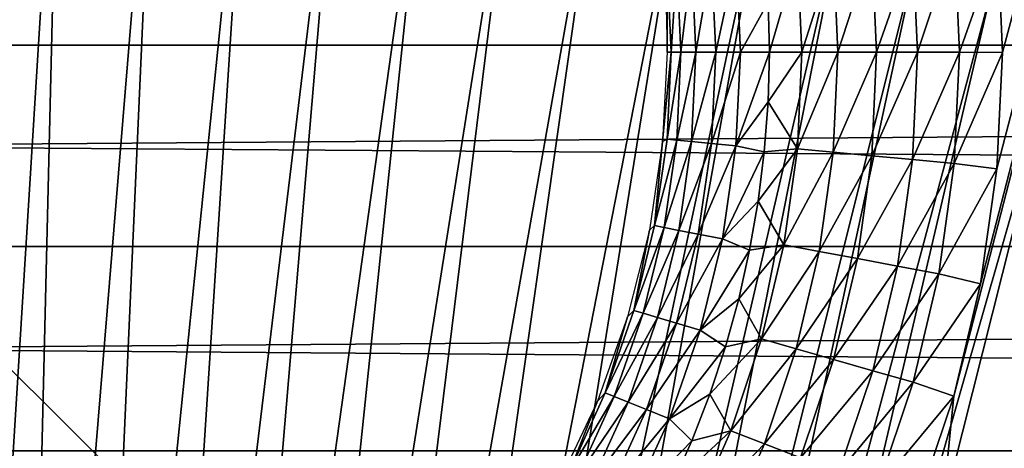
# Model space of a CAD drawing. Header units: millimetres. Extents: x -300 to 300, y -500 to 500.
# Tile 479 of 656: x 3.16 to 14.9, y 50.27 to 55.37. Entities that reach past the tile are written whole.
import ezdxf

# ---------------------------------------------------------------- set-up
doc = ezdxf.new("R2010")
doc.units = ezdxf.units.MM
doc.header["$LTSCALE"] = 81.481481
for name, color, linetype in [('19', 7, 'CONTINUOUS'), ('34', 7, 'CONTINUOUS'), ('5', 7, 'CONTINUOUS'), ('55', 7, 'CONTINUOUS'), ('56', 7, 'CONTINUOUS'), ('57', 7, 'CONTINUOUS'), ('58', 7, 'CONTINUOUS'), ('6', 7, 'CONTINUOUS'), ('63', 7, 'CONTINUOUS')]:
    doc.layers.add(name, color=color, linetype=linetype)

msp = doc.modelspace()

# ---------------------------------------------------------------- linework, layer by layer
at = {"layer": '19', "color": 7, "linetype": 'CONTINUOUS'}
for points in [[(15.591, 55.187, 77.053), (19.789, 74.235, 77.078), (14.747, 55.731, 77.058), (15.591, 55.187, 77.053)], [(3.639, 59.176, 77.099), (2.456, 59.265, 77.101), (2.402, 39.354, 77.052), (3.639, 59.176, 77.099)], [(3.163, 39.27, 77.051), (3.639, 59.176, 77.099), (2.402, 39.354, 77.052), (3.163, 39.27, 77.051)], [(4.792, 59.05, 77.098), (3.639, 59.176, 77.099), (3.163, 39.27, 77.051), (4.792, 59.05, 77.098)], [(3.905, 39.162, 77.05), (4.792, 59.05, 77.098), (3.163, 39.27, 77.051), (3.905, 39.162, 77.05)], [(5.915, 58.888, 77.095), (4.792, 59.05, 77.098), (3.905, 39.162, 77.05), (5.915, 58.888, 77.095)], [(4.628, 39.029, 77.049), (5.915, 58.888, 77.095), (3.905, 39.162, 77.05), (4.628, 39.029, 77.049)], [(7.01, 58.688, 77.093), (5.915, 58.888, 77.095), (4.628, 39.029, 77.049), (7.01, 58.688, 77.093)], [(5.331, 38.872, 77.047), (7.01, 58.688, 77.093), (4.628, 39.029, 77.049), (5.331, 38.872, 77.047)], [(8.075, 58.452, 77.09), (7.01, 58.688, 77.093), (5.331, 38.872, 77.047), (8.075, 58.452, 77.09)], [(6.015, 38.689, 77.046), (8.075, 58.452, 77.09), (5.331, 38.872, 77.047), (6.015, 38.689, 77.046)], [(9.112, 58.178, 77.086), (8.075, 58.452, 77.09), (6.015, 38.689, 77.046), (9.112, 58.178, 77.086)], [(6.681, 38.481, 77.044), (9.112, 58.178, 77.086), (6.015, 38.689, 77.046), (6.681, 38.481, 77.044)], [(10.121, 57.866, 77.082), (9.112, 58.178, 77.086), (6.681, 38.481, 77.044), (10.121, 57.866, 77.082)], [(7.327, 38.248, 77.042), (10.121, 57.866, 77.082), (6.681, 38.481, 77.044), (7.327, 38.248, 77.042)], [(11.101, 57.517, 77.078), (10.121, 57.866, 77.082), (7.327, 38.248, 77.042), (11.101, 57.517, 77.078)], [(7.956, 37.99, 77.04), (11.101, 57.517, 77.078), (7.327, 38.248, 77.042), (7.956, 37.99, 77.04)], [(12.054, 57.129, 77.074), (11.101, 57.517, 77.078), (7.956, 37.99, 77.04), (12.054, 57.129, 77.074)], [(8.566, 37.705, 77.038), (12.054, 57.129, 77.074), (7.956, 37.99, 77.04), (8.566, 37.705, 77.038)], [(12.979, 56.702, 77.069), (12.054, 57.129, 77.074), (8.566, 37.705, 77.038), (12.979, 56.702, 77.069)], [(9.158, 37.395, 77.036), (12.979, 56.702, 77.069), (8.566, 37.705, 77.038), (9.158, 37.395, 77.036)], [(13.877, 56.236, 77.064), (12.979, 56.702, 77.069), (9.158, 37.395, 77.036), (13.877, 56.236, 77.064)], [(9.733, 37.059, 77.033), (13.877, 56.236, 77.064), (9.158, 37.395, 77.036), (9.733, 37.059, 77.033)], [(14.747, 55.731, 77.058), (13.877, 56.236, 77.064), (9.733, 37.059, 77.033), (14.747, 55.731, 77.058)], [(10.289, 36.696, 77.031), (14.747, 55.731, 77.058), (9.733, 37.059, 77.033), (10.289, 36.696, 77.031)], [(15.591, 55.187, 77.053), (14.747, 55.731, 77.058), (10.289, 36.696, 77.031), (15.591, 55.187, 77.053)], [(10.828, 36.307, 77.028), (15.591, 55.187, 77.053), (10.289, 36.696, 77.031), (10.828, 36.307, 77.028)], [(16.409, 54.603, 77.047), (15.591, 55.187, 77.053), (10.828, 36.307, 77.028), (16.409, 54.603, 77.047)], [(11.35, 35.891, 77.025), (16.409, 54.603, 77.047), (10.828, 36.307, 77.028), (11.35, 35.891, 77.025)], [(17.2, 53.978, 77.041), (16.409, 54.603, 77.047), (11.35, 35.891, 77.025), (17.2, 53.978, 77.041)], [(11.855, 35.448, 77.022), (17.2, 53.978, 77.041), (11.35, 35.891, 77.025), (11.855, 35.448, 77.022)], [(17.965, 53.314, 77.034), (17.2, 53.978, 77.041), (11.855, 35.448, 77.022), (17.965, 53.314, 77.034)], [(12.342, 34.979, 77.019), (17.965, 53.314, 77.034), (11.855, 35.448, 77.022), (12.342, 34.979, 77.019)], [(18.705, 52.608, 77.028), (17.965, 53.314, 77.034), (12.342, 34.979, 77.019), (18.705, 52.608, 77.028)], [(12.813, 34.482, 77.016), (18.705, 52.608, 77.028), (12.342, 34.979, 77.019), (12.813, 34.482, 77.016)], [(19.419, 51.862, 77.021), (18.705, 52.608, 77.028), (12.813, 34.482, 77.016), (19.419, 51.862, 77.021)], [(13.267, 33.957, 77.013), (19.419, 51.862, 77.021), (12.813, 34.482, 77.016), (13.267, 33.957, 77.013)], [(20.108, 51.074, 77.014), (19.419, 51.862, 77.021), (13.267, 33.957, 77.013), (20.108, 51.074, 77.014)], [(13.705, 33.405, 77.01), (20.108, 51.074, 77.014), (13.267, 33.957, 77.013), (13.705, 33.405, 77.01)], [(20.772, 50.245, 77.007), (20.108, 51.074, 77.014), (13.705, 33.405, 77.01), (20.772, 50.245, 77.007)]]:
    msp.add_3dface(points, dxfattribs=at)
at = {"layer": '34', "color": 7, "linetype": 'CONTINUOUS'}
for points in [[(54.5, 108.5, 501.493), (54.5, 0, 501.493), (-54.5, 108.5, 501.493), (54.5, 108.5, 501.493)], [(-54.5, 108.5, 501.493), (54.5, 0, 501.493), (-54.5, 0, 501.493), (-54.5, 108.5, 501.493)]]:
    msp.add_3dface(points, dxfattribs=at)
at = {"layer": '5', "color": 7, "linetype": 'CONTINUOUS'}
for points in [[(162.781, 55.069, 11), (-162.781, 55.07, 11), (-162.759, 57.435, 11), (162.781, 55.069, 11)], [(162.759, 57.434, 11), (162.781, 55.069, 11), (-162.759, 57.435, 11), (162.759, 57.434, 11)], [(162.803, 52.673, 11), (-162.803, 52.673, 11), (-162.781, 55.07, 11), (162.803, 52.673, 11)], [(162.781, 55.069, 11), (162.803, 52.673, 11), (-162.781, 55.07, 11), (162.781, 55.069, 11)], [(162.824, 50.242, 11), (-162.824, 50.242, 11), (-162.803, 52.673, 11), (162.824, 50.242, 11)], [(162.803, 52.673, 11), (162.824, 50.242, 11), (-162.803, 52.673, 11), (162.803, 52.673, 11)]]:
    msp.add_3dface(points, dxfattribs=at)
at = {"layer": '55', "color": 7, "linetype": 'CONTINUOUS'}
for points in [[(12.082, 54.395, 544.87), (12.485, 54.988, 545.2), (12.097, 54.989, 544.87), (12.082, 54.395, 544.87)], [(12.431, 53.836, 545.2), (12.485, 54.988, 545.2), (12.082, 54.395, 544.87), (12.431, 53.836, 545.2)], [(12.858, 53.796, 545.479), (12.915, 54.988, 545.479), (12.431, 53.836, 545.2), (12.858, 53.796, 545.479)], [(12.431, 53.836, 545.2), (12.915, 54.988, 545.479), (12.485, 54.988, 545.2), (12.431, 53.836, 545.2)], [(13.318, 53.753, 545.701), (13.376, 54.988, 545.701), (12.858, 53.796, 545.479), (13.318, 53.753, 545.701)], [(12.858, 53.796, 545.479), (13.376, 54.988, 545.701), (12.915, 54.988, 545.479), (12.858, 53.796, 545.479)], [(13.318, 53.753, 545.701), (13.862, 54.987, 545.862), (13.376, 54.988, 545.701), (13.318, 53.753, 545.701)], [(13.802, 53.708, 545.862), (13.862, 54.987, 545.862), (13.318, 53.753, 545.701), (13.802, 53.708, 545.862)], [(14.302, 53.661, 545.96), (14.365, 54.987, 545.96), (13.802, 53.708, 545.862), (14.302, 53.661, 545.96)], [(13.802, 53.708, 545.862), (14.365, 54.987, 545.96), (13.862, 54.987, 545.862), (13.802, 53.708, 545.862)], [(14.365, 54.987, 545.96), (14.302, 53.661, 545.96), (14.875, 54.986, 545.993), (14.365, 54.987, 545.96)], [(14.875, 54.986, 545.993), (14.302, 53.661, 545.96), (14.809, 53.597, 545.993), (14.875, 54.986, 545.993)], [(12.037, 53.803, 544.87), (12.431, 53.836, 545.2), (12.082, 54.395, 544.87), (12.037, 53.803, 544.87)], [(12.27, 52.694, 545.2), (12.431, 53.836, 545.2), (11.964, 53.214, 544.87), (12.27, 52.694, 545.2)], [(11.964, 53.214, 544.87), (12.431, 53.836, 545.2), (12.037, 53.803, 544.87), (11.964, 53.214, 544.87)], [(12.27, 52.694, 545.2), (12.858, 53.796, 545.479), (12.431, 53.836, 545.2), (12.27, 52.694, 545.2)], [(12.692, 52.615, 545.479), (12.858, 53.796, 545.479), (12.27, 52.694, 545.2), (12.692, 52.615, 545.479)], [(12.692, 52.615, 545.479), (13.318, 53.753, 545.701), (12.858, 53.796, 545.479), (12.692, 52.615, 545.479)], [(13.146, 52.53, 545.701), (13.318, 53.753, 545.701), (12.692, 52.615, 545.479), (13.146, 52.53, 545.701)], [(13.146, 52.53, 545.701), (13.802, 53.708, 545.862), (13.318, 53.753, 545.701), (13.146, 52.53, 545.701)], [(13.624, 52.44, 545.862), (13.802, 53.708, 545.862), (13.146, 52.53, 545.701), (13.624, 52.44, 545.862)], [(13.624, 52.44, 545.862), (14.302, 53.661, 545.96), (13.802, 53.708, 545.862), (13.624, 52.44, 545.862)], [(14.118, 52.347, 545.96), (14.302, 53.661, 545.96), (13.624, 52.44, 545.862), (14.118, 52.347, 545.96)], [(14.302, 53.661, 545.96), (14.118, 52.347, 545.96), (14.809, 53.597, 545.993), (14.302, 53.661, 545.96)], [(14.809, 53.597, 545.993), (14.118, 52.347, 545.96), (14.615, 52.229, 545.993), (14.809, 53.597, 545.993)], [(11.862, 52.629, 544.87), (12.27, 52.694, 545.2), (11.964, 53.214, 544.87), (11.862, 52.629, 544.87)], [(12.005, 51.572, 545.2), (12.27, 52.694, 545.2), (11.732, 52.05, 544.87), (12.005, 51.572, 545.2)], [(11.732, 52.05, 544.87), (12.27, 52.694, 545.2), (11.862, 52.629, 544.87), (11.732, 52.05, 544.87)], [(12.005, 51.572, 545.2), (12.692, 52.615, 545.479), (12.27, 52.694, 545.2), (12.005, 51.572, 545.2)], [(12.418, 51.454, 545.479), (12.692, 52.615, 545.479), (12.005, 51.572, 545.2), (12.418, 51.454, 545.479)], [(12.418, 51.454, 545.479), (13.146, 52.53, 545.701), (12.692, 52.615, 545.479), (12.418, 51.454, 545.479)], [(12.862, 51.327, 545.701), (13.146, 52.53, 545.701), (12.418, 51.454, 545.479), (12.862, 51.327, 545.701)], [(12.862, 51.327, 545.701), (13.624, 52.44, 545.862), (13.146, 52.53, 545.701), (12.862, 51.327, 545.701)], [(13.329, 51.194, 545.862), (13.624, 52.44, 545.862), (12.862, 51.327, 545.701), (13.329, 51.194, 545.862)], [(13.329, 51.194, 545.862), (14.118, 52.347, 545.96), (13.624, 52.44, 545.862), (13.329, 51.194, 545.862)], [(13.813, 51.056, 545.96), (14.118, 52.347, 545.96), (13.329, 51.194, 545.862), (13.813, 51.056, 545.96)], [(14.118, 52.347, 545.96), (13.813, 51.056, 545.96), (14.615, 52.229, 545.993), (14.118, 52.347, 545.96)], [(14.615, 52.229, 545.993), (13.813, 51.056, 545.96), (14.297, 50.892, 545.993), (14.615, 52.229, 545.993)], [(11.573, 51.478, 544.87), (12.005, 51.572, 545.2), (11.732, 52.05, 544.87), (11.573, 51.478, 544.87)], [(11.638, 50.479, 545.2), (12.005, 51.572, 545.2), (11.386, 50.914, 544.87), (11.638, 50.479, 545.2)], [(11.386, 50.914, 544.87), (12.005, 51.572, 545.2), (11.573, 51.478, 544.87), (11.386, 50.914, 544.87)], [(11.638, 50.479, 545.2), (12.418, 51.454, 545.479), (12.005, 51.572, 545.2), (11.638, 50.479, 545.2)], [(12.038, 50.323, 545.479), (12.418, 51.454, 545.479), (11.638, 50.479, 545.2), (12.038, 50.323, 545.479)], [(12.038, 50.323, 545.479), (12.862, 51.327, 545.701), (12.418, 51.454, 545.479), (12.038, 50.323, 545.479)], [(12.468, 50.156, 545.701), (12.862, 51.327, 545.701), (12.038, 50.323, 545.479), (12.468, 50.156, 545.701)], [(12.468, 50.156, 545.701), (13.329, 51.194, 545.862), (12.862, 51.327, 545.701), (12.468, 50.156, 545.701)], [(12.921, 49.98, 545.862), (13.329, 51.194, 545.862), (12.468, 50.156, 545.701), (12.921, 49.98, 545.862)], [(12.921, 49.98, 545.862), (13.813, 51.056, 545.96), (13.329, 51.194, 545.862), (12.921, 49.98, 545.862)], [(13.39, 49.798, 545.96), (13.813, 51.056, 545.96), (12.921, 49.98, 545.862), (13.39, 49.798, 545.96)], [(13.813, 51.056, 545.96), (13.39, 49.798, 545.96), (14.297, 50.892, 545.993), (13.813, 51.056, 545.96)], [(11.172, 50.36, 544.87), (11.638, 50.479, 545.2), (11.386, 50.914, 544.87), (11.172, 50.36, 544.87)], [(14.297, 50.892, 545.993), (13.39, 49.798, 545.96), (13.86, 49.598, 545.993), (14.297, 50.892, 545.993)], [(11.171, 49.424, 545.2), (11.638, 50.479, 545.2), (10.931, 49.818, 544.87), (11.171, 49.424, 545.2)], [(10.931, 49.818, 544.87), (11.638, 50.479, 545.2), (11.172, 50.36, 544.87), (10.931, 49.818, 544.87)], [(11.171, 49.424, 545.2), (12.038, 50.323, 545.479), (11.638, 50.479, 545.2), (11.171, 49.424, 545.2)], [(11.555, 49.233, 545.479), (12.038, 50.323, 545.479), (11.171, 49.424, 545.2), (11.555, 49.233, 545.479)], [(11.555, 49.233, 545.479), (12.468, 50.156, 545.701), (12.038, 50.323, 545.479), (11.555, 49.233, 545.479)]]:
    msp.add_3dface(points, dxfattribs=at)
at = {"layer": '56', "color": 7, "linetype": 'CONTINUOUS'}
for points in [[(10.928, 54.99, 542.64), (10.878, 54.99, 542.132), (10.825, 53.924, 542.132), (10.928, 54.99, 542.64)], [(10.878, 53.951, 542.64), (10.928, 54.99, 542.64), (10.825, 53.924, 542.132), (10.878, 53.951, 542.64)], [(10.928, 54.99, 542.64), (10.878, 53.951, 542.64), (11.043, 54.99, 543.139), (10.928, 54.99, 542.64)], [(11.043, 54.99, 543.139), (10.878, 53.951, 542.64), (10.992, 53.94, 543.139), (11.043, 54.99, 543.139)], [(11.169, 53.923, 543.619), (11.221, 54.99, 543.619), (10.992, 53.94, 543.139), (11.169, 53.923, 543.619)], [(11.221, 54.99, 543.619), (11.043, 54.99, 543.139), (10.992, 53.94, 543.139), (11.221, 54.99, 543.619)], [(11.459, 54.989, 544.072), (11.221, 54.99, 543.619), (11.169, 53.923, 543.619), (11.459, 54.989, 544.072)], [(11.406, 53.9, 544.072), (11.459, 54.989, 544.072), (11.169, 53.923, 543.619), (11.406, 53.9, 544.072)], [(11.698, 53.872, 544.492), (11.752, 54.989, 544.492), (11.406, 53.9, 544.072), (11.698, 53.872, 544.492)], [(11.752, 54.989, 544.492), (11.459, 54.989, 544.072), (11.406, 53.9, 544.072), (11.752, 54.989, 544.492)], [(12.082, 54.395, 544.87), (12.097, 54.989, 544.87), (11.698, 53.872, 544.492), (12.082, 54.395, 544.87)], [(11.698, 53.872, 544.492), (12.097, 54.989, 544.87), (11.752, 54.989, 544.492), (11.698, 53.872, 544.492)], [(12.037, 53.803, 544.87), (12.082, 54.395, 544.87), (11.698, 53.872, 544.492), (12.037, 53.803, 544.87)], [(10.667, 52.869, 542.132), (10.729, 52.922, 542.64), (10.825, 53.924, 542.132), (10.667, 52.869, 542.132)], [(10.729, 52.922, 542.64), (10.878, 53.951, 542.64), (10.825, 53.924, 542.132), (10.729, 52.922, 542.64)], [(10.878, 53.951, 542.64), (10.729, 52.922, 542.64), (10.992, 53.94, 543.139), (10.878, 53.951, 542.64)], [(10.729, 52.922, 542.64), (10.842, 52.9, 543.139), (10.992, 53.94, 543.139), (10.729, 52.922, 542.64)], [(10.842, 52.9, 543.139), (11.169, 53.923, 543.619), (10.992, 53.94, 543.139), (10.842, 52.9, 543.139)], [(11.016, 52.866, 543.619), (11.169, 53.923, 543.619), (10.842, 52.9, 543.139), (11.016, 52.866, 543.619)], [(11.016, 52.866, 543.619), (11.406, 53.9, 544.072), (11.169, 53.923, 543.619), (11.016, 52.866, 543.619)], [(11.249, 52.821, 544.072), (11.406, 53.9, 544.072), (11.016, 52.866, 543.619), (11.249, 52.821, 544.072)], [(11.249, 52.821, 544.072), (11.698, 53.872, 544.492), (11.406, 53.9, 544.072), (11.249, 52.821, 544.072)], [(11.538, 52.765, 544.492), (11.698, 53.872, 544.492), (11.249, 52.821, 544.072), (11.538, 52.765, 544.492)], [(11.538, 52.765, 544.492), (12.037, 53.803, 544.87), (11.698, 53.872, 544.492), (11.538, 52.765, 544.492)], [(11.964, 53.214, 544.87), (12.037, 53.803, 544.87), (11.538, 52.765, 544.492), (11.964, 53.214, 544.87)], [(11.862, 52.629, 544.87), (11.964, 53.214, 544.87), (11.538, 52.765, 544.492), (11.862, 52.629, 544.87)], [(10.407, 51.834, 542.132), (10.483, 51.911, 542.64), (10.667, 52.869, 542.132), (10.407, 51.834, 542.132)], [(10.483, 51.911, 542.64), (10.729, 52.922, 542.64), (10.667, 52.869, 542.132), (10.483, 51.911, 542.64)], [(10.729, 52.922, 542.64), (10.483, 51.911, 542.64), (10.842, 52.9, 543.139), (10.729, 52.922, 542.64)], [(10.483, 51.911, 542.64), (10.593, 51.879, 543.139), (10.842, 52.9, 543.139), (10.483, 51.911, 542.64)], [(10.593, 51.879, 543.139), (11.016, 52.866, 543.619), (10.842, 52.9, 543.139), (10.593, 51.879, 543.139)], [(10.763, 51.829, 543.619), (11.016, 52.866, 543.619), (10.593, 51.879, 543.139), (10.763, 51.829, 543.619)], [(10.763, 51.829, 543.619), (11.249, 52.821, 544.072), (11.016, 52.866, 543.619), (10.763, 51.829, 543.619)], [(10.991, 51.761, 544.072), (11.249, 52.821, 544.072), (10.763, 51.829, 543.619), (10.991, 51.761, 544.072)], [(10.991, 51.761, 544.072), (11.538, 52.765, 544.492), (11.249, 52.821, 544.072), (10.991, 51.761, 544.072)], [(11.273, 51.678, 544.492), (11.538, 52.765, 544.492), (10.991, 51.761, 544.072), (11.273, 51.678, 544.492)], [(11.273, 51.678, 544.492), (11.862, 52.629, 544.87), (11.538, 52.765, 544.492), (11.273, 51.678, 544.492)], [(11.732, 52.05, 544.87), (11.862, 52.629, 544.87), (11.273, 51.678, 544.492), (11.732, 52.05, 544.87)], [(11.573, 51.478, 544.87), (11.732, 52.05, 544.87), (11.273, 51.678, 544.492), (11.573, 51.478, 544.87)], [(10.141, 50.929, 542.64), (10.483, 51.911, 542.64), (10.407, 51.834, 542.132), (10.141, 50.929, 542.64)], [(10.483, 51.911, 542.64), (10.141, 50.929, 542.64), (10.593, 51.879, 543.139), (10.483, 51.911, 542.64)], [(10.047, 50.83, 542.132), (10.141, 50.929, 542.64), (10.407, 51.834, 542.132), (10.047, 50.83, 542.132)], [(10.141, 50.929, 542.64), (10.248, 50.886, 543.139), (10.593, 51.879, 543.139), (10.141, 50.929, 542.64)], [(10.248, 50.886, 543.139), (10.763, 51.829, 543.619), (10.593, 51.879, 543.139), (10.248, 50.886, 543.139)], [(10.413, 50.82, 543.619), (10.763, 51.829, 543.619), (10.248, 50.886, 543.139), (10.413, 50.82, 543.619)], [(10.413, 50.82, 543.619), (10.991, 51.761, 544.072), (10.763, 51.829, 543.619), (10.413, 50.82, 543.619)], [(10.634, 50.731, 544.072), (10.991, 51.761, 544.072), (10.413, 50.82, 543.619), (10.634, 50.731, 544.072)], [(10.634, 50.731, 544.072), (11.273, 51.678, 544.492), (10.991, 51.761, 544.072), (10.634, 50.731, 544.072)], [(10.906, 50.622, 544.492), (11.273, 51.678, 544.492), (10.634, 50.731, 544.072), (10.906, 50.622, 544.492)], [(10.906, 50.622, 544.492), (11.573, 51.478, 544.87), (11.273, 51.678, 544.492), (10.906, 50.622, 544.492)], [(11.386, 50.914, 544.87), (11.573, 51.478, 544.87), (10.906, 50.622, 544.492), (11.386, 50.914, 544.87)], [(9.59, 49.866, 542.132), (9.709, 49.983, 542.64), (10.047, 50.83, 542.132), (9.59, 49.866, 542.132)], [(9.709, 49.983, 542.64), (10.141, 50.929, 542.64), (10.047, 50.83, 542.132), (9.709, 49.983, 542.64)], [(10.141, 50.929, 542.64), (9.709, 49.983, 542.64), (10.248, 50.886, 543.139), (10.141, 50.929, 542.64)], [(9.709, 49.983, 542.64), (9.811, 49.931, 543.139), (10.248, 50.886, 543.139), (9.709, 49.983, 542.64)], [(9.811, 49.931, 543.139), (10.413, 50.82, 543.619), (10.248, 50.886, 543.139), (9.811, 49.931, 543.139)], [(11.172, 50.36, 544.87), (11.386, 50.914, 544.87), (10.906, 50.622, 544.492), (11.172, 50.36, 544.87)], [(9.969, 49.849, 543.619), (10.413, 50.82, 543.619), (9.811, 49.931, 543.139), (9.969, 49.849, 543.619)], [(9.969, 49.849, 543.619), (10.634, 50.731, 544.072), (10.413, 50.82, 543.619), (9.969, 49.849, 543.619)], [(10.18, 49.74, 544.072), (10.634, 50.731, 544.072), (9.969, 49.849, 543.619), (10.18, 49.74, 544.072)], [(10.18, 49.74, 544.072), (10.906, 50.622, 544.492), (10.634, 50.731, 544.072), (10.18, 49.74, 544.072)], [(10.441, 49.605, 544.492), (10.906, 50.622, 544.492), (10.18, 49.74, 544.072), (10.441, 49.605, 544.492)], [(10.441, 49.605, 544.492), (11.172, 50.36, 544.87), (10.906, 50.622, 544.492), (10.441, 49.605, 544.492)], [(10.931, 49.818, 544.87), (11.172, 50.36, 544.87), (10.441, 49.605, 544.492), (10.931, 49.818, 544.87)]]:
    msp.add_3dface(points, dxfattribs=at)
at = {"layer": '57', "color": 7, "linetype": 'CONTINUOUS'}
for points in [[(12.861, 56.179, 545.479), (12.915, 54.988, 545.479), (13.319, 56.235, 545.701), (12.861, 56.179, 545.479)], [(12.915, 54.988, 545.479), (13.376, 54.988, 545.701), (13.319, 56.235, 545.701), (12.915, 54.988, 545.479)], [(13.376, 54.988, 545.701), (13.808, 56.224, 545.862), (13.319, 56.235, 545.701), (13.376, 54.988, 545.701)], [(13.862, 54.987, 545.862), (14.304, 56.317, 545.96), (13.808, 56.224, 545.862), (13.862, 54.987, 545.862)], [(13.862, 54.987, 545.862), (14.365, 54.987, 545.96), (14.304, 56.317, 545.96), (13.862, 54.987, 545.862)], [(14.365, 54.987, 545.96), (14.82, 56.284, 545.993), (14.304, 56.317, 545.96), (14.365, 54.987, 545.96)], [(14.365, 54.987, 545.96), (14.875, 54.986, 545.993), (14.82, 56.284, 545.993), (14.365, 54.987, 545.96)], [(12.097, 54.989, 544.87), (12.433, 56.14, 545.2), (12.083, 55.582, 544.87), (12.097, 54.989, 544.87)], [(12.097, 54.989, 544.87), (12.485, 54.988, 545.2), (12.433, 56.14, 545.2), (12.097, 54.989, 544.87)], [(12.485, 54.988, 545.2), (12.861, 56.179, 545.479), (12.433, 56.14, 545.2), (12.485, 54.988, 545.2)], [(12.485, 54.988, 545.2), (12.915, 54.988, 545.479), (12.861, 56.179, 545.479), (12.485, 54.988, 545.2)], [(13.376, 54.988, 545.701), (13.862, 54.987, 545.862), (13.808, 56.224, 545.862), (13.376, 54.988, 545.701)]]:
    msp.add_3dface(points, dxfattribs=at)
at = {"layer": '58', "color": 7, "linetype": 'CONTINUOUS'}
for points in [[(10.878, 54.99, 542.132), (10.88, 56.029, 542.64), (10.865, 55.524, 542.132), (10.878, 54.99, 542.132)], [(10.878, 54.99, 542.132), (10.928, 54.99, 542.64), (10.88, 56.029, 542.64), (10.878, 54.99, 542.132)], [(10.88, 56.029, 542.64), (10.928, 54.99, 542.64), (10.994, 56.039, 543.139), (10.88, 56.029, 542.64)], [(10.928, 54.99, 542.64), (11.043, 54.99, 543.139), (10.994, 56.039, 543.139), (10.928, 54.99, 542.64)], [(11.043, 54.99, 543.139), (11.171, 56.056, 543.619), (10.994, 56.039, 543.139), (11.043, 54.99, 543.139)], [(11.043, 54.99, 543.139), (11.221, 54.99, 543.619), (11.171, 56.056, 543.619), (11.043, 54.99, 543.139)], [(11.221, 54.99, 543.619), (11.408, 56.079, 544.072), (11.171, 56.056, 543.619), (11.221, 54.99, 543.619)], [(11.221, 54.99, 543.619), (11.459, 54.989, 544.072), (11.408, 56.079, 544.072), (11.221, 54.99, 543.619)], [(11.459, 54.989, 544.072), (11.7, 56.106, 544.492), (11.408, 56.079, 544.072), (11.459, 54.989, 544.072)], [(11.459, 54.989, 544.072), (11.752, 54.989, 544.492), (11.7, 56.106, 544.492), (11.459, 54.989, 544.072)], [(11.752, 54.989, 544.492), (12.083, 55.582, 544.87), (11.7, 56.106, 544.492), (11.752, 54.989, 544.492)], [(11.752, 54.989, 544.492), (12.097, 54.989, 544.87), (12.083, 55.582, 544.87), (11.752, 54.989, 544.492)]]:
    msp.add_3dface(points, dxfattribs=at)
at = {"layer": '6', "color": 7, "linetype": 'CONTINUOUS'}
for points in [[(162.781, 55.07, 16), (162.759, 57.435, 16), (-162.781, 55.069, 16), (162.781, 55.07, 16)], [(162.759, 57.435, 16), (-162.759, 57.434, 16), (-162.781, 55.069, 16), (162.759, 57.435, 16)], [(162.803, 52.673, 16), (162.781, 55.07, 16), (-162.803, 52.673, 16), (162.803, 52.673, 16)], [(162.781, 55.07, 16), (-162.781, 55.069, 16), (-162.803, 52.673, 16), (162.781, 55.07, 16)], [(162.824, 50.242, 16), (162.803, 52.673, 16), (-162.824, 50.242, 16), (162.824, 50.242, 16)], [(162.803, 52.673, 16), (-162.803, 52.673, 16), (-162.824, 50.242, 16), (162.803, 52.673, 16)]]:
    msp.add_3dface(points, dxfattribs=at)
at = {"layer": '63', "color": 7, "linetype": 'CONTINUOUS'}
for points in [[(11.228, 9.758, 545.993), (12.086, 8.672, 545.993), (29.548, 110, 545.993), (11.228, 9.758, 545.993)], [(11.228, 9.758, 545.993), (29.548, 110, 545.993), (12.545, 19.783, 545.993), (11.228, 9.758, 545.993)], [(29.548, 110, 545.993), (14.297, 50.892, 545.993), (11.314, 21.25, 545.993), (29.548, 110, 545.993)], [(29.548, 110, 545.993), (11.314, 21.25, 545.993), (11.531, 21.231, 545.993), (29.548, 110, 545.993)], [(11.741, 21.175, 545.993), (29.548, 110, 545.993), (11.531, 21.231, 545.993), (11.741, 21.175, 545.993)], [(11.939, 21.083, 545.993), (29.548, 110, 545.993), (11.741, 21.175, 545.993), (11.939, 21.083, 545.993)], [(12.117, 20.958, 545.993), (29.548, 110, 545.993), (11.939, 21.083, 545.993), (12.117, 20.958, 545.993)], [(12.086, 8.672, 545.993), (12.834, 7.522, 545.993), (29.548, 110, 545.993), (12.086, 8.672, 545.993)], [(12.271, 20.804, 545.993), (29.548, 110, 545.993), (12.117, 20.958, 545.993), (12.271, 20.804, 545.993)], [(12.396, 20.625, 545.993), (29.548, 110, 545.993), (12.271, 20.804, 545.993), (12.396, 20.625, 545.993)], [(12.488, 20.428, 545.993), (29.548, 110, 545.993), (12.396, 20.625, 545.993), (12.488, 20.428, 545.993)], [(12.545, 20.217, 545.993), (29.548, 110, 545.993), (12.488, 20.428, 545.993), (12.545, 20.217, 545.993)], [(12.545, 19.783, 545.993), (29.548, 110, 545.993), (12.564, 20, 545.993), (12.545, 19.783, 545.993)], [(12.564, 20, 545.993), (29.548, 110, 545.993), (12.545, 20.217, 545.993), (12.564, 20, 545.993)], [(12.834, 7.522, 545.993), (13.468, 6.317, 545.993), (29.548, 110, 545.993), (12.834, 7.522, 545.993)], [(13.468, 6.317, 545.993), (13.985, 5.068, 545.993), (29.548, 110, 545.993), (13.468, 6.317, 545.993)], [(13.985, 5.068, 545.993), (14.386, 3.786, 545.993), (29.548, 110, 545.993), (13.985, 5.068, 545.993)], [(29.548, 110, 545.993), (14.615, 52.229, 545.993), (14.297, 50.892, 545.993), (29.548, 110, 545.993)], [(14.386, 3.786, 545.993), (14.667, 2.482, 545.993), (29.548, 110, 545.993), (14.386, 3.786, 545.993)], [(29.548, 110, 545.993), (14.809, 53.597, 545.993), (14.615, 52.229, 545.993), (29.548, 110, 545.993)], [(14.667, 2.482, 545.993), (14.83, 1.164, 545.993), (29.548, 110, 545.993), (14.667, 2.482, 545.993)], [(29.548, 110, 545.993), (14.875, 54.986, 545.993), (14.809, 53.597, 545.993), (29.548, 110, 545.993)], [(14.875, 54.986, 545.993), (29.548, 110, 545.993), (14.82, 56.284, 545.993), (14.875, 54.986, 545.993)], [(29.548, 110, 545.993), (14.83, 1.164, 545.993), (29.548, 0, 545.993), (29.548, 110, 545.993)], [(14.297, 50.892, 545.993), (13.86, 49.598, 545.993), (11.314, 21.25, 545.993), (14.297, 50.892, 545.993)]]:
    msp.add_3dface(points, dxfattribs=at)

doc.saveas('drawing.dxf')
